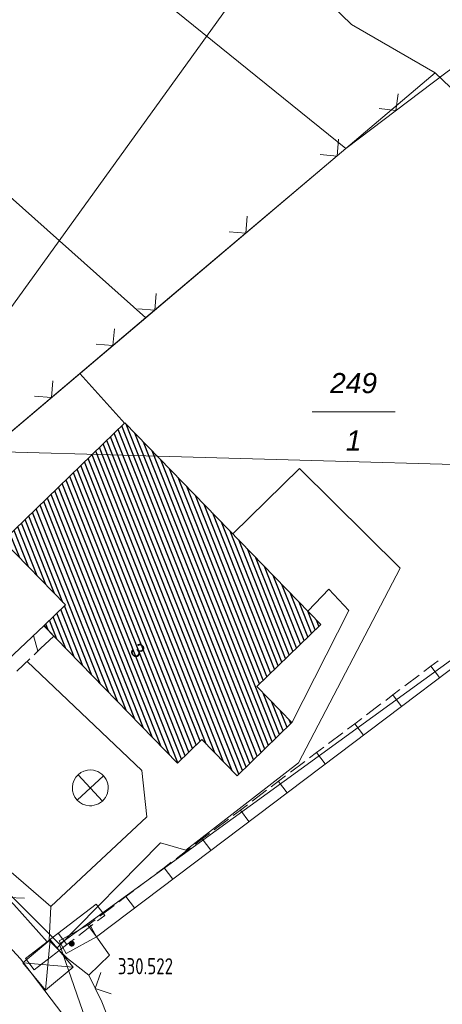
# Model space of a CAD drawing. Header units: metres. Extents: x 345144 to 348639, y 5629211 to 5635235.
# Tile 783 of 1056: x 346693 to 346710, y 5630698 to 5630739. Entities that reach past the tile are written whole.
import ezdxf
from ezdxf.enums import TextEntityAlignment as Align

# ---------------------------------------------------------------- set-up
doc = ezdxf.new("R2010")
doc.units = ezdxf.units.M
doc.header["$MEASUREMENT"] = 0
for name, color, linetype in [('028 Geländeform', 7, 'Continuous'), ('065-066 Ver_Entsorgung', 7, 'Continuous'), ('065-066 Ver_Entsorgung Ausg.', 7, 'Continuous'), ('081-083 Topographie', 7, 'Continuous'), ('AX Flurstück', 7, 'Continuous'), ('AX Gebäude', 7, 'Continuous'), ('Blatt', 7, 'Continuous'), ('Definitionslinie', 7, 'Continuous'), ('Präsentationsobjekt -Text (punktförmig)', 7, 'Continuous')]:
    doc.layers.add(name, color=color, linetype=linetype)
doc.styles.add('ARIAL', font='arial.ttf', dxfattribs={"height": 1})
doc.styles.add('ARIALIT', font='ariali.ttf', dxfattribs={"height": 1})
doc.styles.add('DIN-6776-IT', font='txt', dxfattribs={"height": 1})

# ---------------------------------------------------------------- blocks, each defined once
blk = doc.blocks.new('alk_3504_nrw')
at = {"color": 134, "lineweight": 5, "true_color": 0x00b2b2, "flags": 128}
for points in [[(-0.729333, -0.684), (-0.707333, -0.707333), (0.707333, 0.707333)], [(-0.707333, 0.707333), (0.707333, -0.707333)]]:
    blk.add_lwpolyline(points, dxfattribs=at)
at = {"color": 134, "lineweight": 5, "true_color": 0x00b2b2}
for start, end in [(90, -90), (-90, 90)]:
    blk.add_arc((0, 0), 1, start, end, dxfattribs=at)
blk = doc.blocks.new('swc_ve_punkt_9999')
at = {"color": 134, "lineweight": 5, "true_color": 0x00b2b2, "flags": 128}
for points in [[(-1, -1), (-1, 1), (1, 1), (1, -1), (-1, -1)], [(-1, 1), (1, -1)], [(1, 1), (-1, -1)]]:
    blk.add_lwpolyline(points, dxfattribs=at)
blk = doc.blocks.new('alk_043x_nrw')
h = blk.add_hatch(color=7)
edge = h.paths.add_edge_path(flags=0)
edge.add_arc((0, 0), 1, 180, 360, ccw=False)
edge.add_arc((0, 0), 1, 0, 180, ccw=False)

msp = doc.modelspace()

# ---------------------------------------------------------------- hatches: boundary and pattern name
at = {"layer": 'AX Gebäude', "true_color": 0x4f4f4f}
h = msp.add_hatch(dxfattribs=at)
h.set_pattern_fill('_USER', color=251, scale=0.2, angle=111.5294118, style=0, pattern_type=0)
h.set_pattern_definition([(111.5294117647, (0, 0), (-0.186045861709, -0.07339575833), [])])
h.paths.add_polyline_path([(346696.98, 5630722.334), (346705.175, 5630713.894), (346702.495, 5630711.292), (346703.968, 5630709.775), (346701.677, 5630707.55), (346700.201, 5630709.069), (346699.183, 5630708.08), (346693.592, 5630713.838), (346694.49, 5630714.71), (346691.888, 5630717.389)], flags=0)

# ---------------------------------------------------------------- linework, layer by layer
at = {"layer": '081-083 Topographie', "color": 7, "linetype": 'Continuous', "lineweight": 5, "flags": 128}
for points in [[(346686.802, 5630720.854), (346691.891, 5630726.711), (346691.891, 5630726.711), (346701.696, 5630740.335), (346701.696, 5630740.335), (346705.264, 5630745.186)], [(346668.08, 5630722.009), (346671.506, 5630718.961), (346671.506, 5630718.961), (346672.668, 5630718.287), (346672.668, 5630718.287), (346676.404, 5630715.622), (346676.404, 5630715.622), (346676.412, 5630715.616), (346676.412, 5630715.616), (346680.896, 5630712.371), (346680.896, 5630712.371), (346681.266, 5630712.687), (346681.266, 5630712.687), (346695.098, 5630724.402), (346695.098, 5630724.402), (346697.861, 5630726.743), (346697.861, 5630726.743), (346706.222, 5630733.825), (346706.222, 5630733.825), (346710.412, 5630737.006), (346710.412, 5630737.006), (346713.189, 5630739.046)], [(346695.098, 5630724.402), (346696.98, 5630722.303)], [(346695.791, 5630700.808), (346723.317, 5630721.613), (346723.317, 5630721.613), (346726.668, 5630724.145)], [(346694.124, 5630700.333), (346698.463, 5630704.742), (346698.463, 5630704.742), (346699.529, 5630704.433), (346699.529, 5630704.433), (346704.247, 5630708.098), (346704.247, 5630708.098), (346708.494, 5630716.252), (346708.494, 5630716.252), (346704.291, 5630720.421), (346704.291, 5630720.421), (346701.491, 5630717.692)], [(346704.651, 5630714.464), (346705.518, 5630715.364), (346705.518, 5630715.364), (346706.357, 5630714.479), (346706.357, 5630714.479), (346703.969, 5630709.774)], [(346692.895, 5630712.332), (346697.692, 5630707.769), (346697.692, 5630707.769), (346697.896, 5630705.83), (346697.896, 5630705.83), (346693.875, 5630702.071)], [(346687.221, 5630707.825), (346693.875, 5630702.071)], [(346695.468, 5630699.196), (346696.008, 5630698.083), (346696.008, 5630698.083), (346697.445, 5630694.432), (346697.445, 5630694.432), (346698.107, 5630691.423), (346698.107, 5630691.423), (346698.529, 5630683.852), (346698.529, 5630683.852), (346736.877, 5630702.001), (346736.877, 5630702.001), (346740.708, 5630704.694)], [(346694.124, 5630700.333), (346693.803, 5630700.645), (346693.803, 5630700.645), (346693.804, 5630700.657), (346693.804, 5630700.657), (346693.875, 5630702.071)], [(346694.124, 5630700.333), (346694.57, 5630699.892), (346694.57, 5630699.892), (346695.468, 5630699.196), (346695.468, 5630699.196), (346696.332, 5630700.036), (346696.332, 5630700.036), (346695.791, 5630700.808)]]:
    msp.add_lwpolyline(points, dxfattribs=at)
at = {"layer": 'AX Flurstück', "color": 8, "linetype": 'Continuous', "lineweight": 13, "true_color": 0x808080, "flags": 128}
for points in [[(346671.578, 5630813.43), (346696.122, 5630789.765), (346701.722, 5630784.94), (346718.682, 5630768.595), (346720.244, 5630766.943), (346720.696, 5630763.888), (346715.92, 5630757.915), (346712.382, 5630755.2), (346707.623, 5630749.737), (346705.696, 5630744.736), (346704.8, 5630740.645), (346706.468, 5630739.028), (346709.963, 5630736.999), (346706.222, 5630733.825), (346692.029, 5630745.319), (346690.967, 5630750.496), (346677.734, 5630761.493), (346662.601, 5630787.689), (346651.171, 5630791.345), (346652.802, 5630795.976), (346659.06, 5630806.896), (346671.578, 5630813.43)], [(346706.222, 5630733.825), (346697.861, 5630726.742), (346691.13, 5630732.726), (346686.225, 5630736.833), (346680.798, 5630737.887), (346672.994, 5630744.306), (346667.256, 5630749.021), (346648.75, 5630784.502), (346651.171, 5630791.345), (346662.601, 5630787.689), (346677.734, 5630761.493), (346690.967, 5630750.496), (346692.029, 5630745.319), (346706.222, 5630733.825)], [(346660.436, 5630726.058), (346680.066, 5630711.661), (346685.898, 5630708.837), (346694.249, 5630700.49), (346697.277, 5630691.714), (346697.773, 5630683.488), (346697.992, 5630668.144), (346692.507, 5630668.842), (346692.728, 5630684.2), (346691.532, 5630690.402), (346688.49, 5630698.328), (346682.41, 5630704.797), (346679.337, 5630706.709), (346660.269, 5630718.766), (346639.25, 5630743.002), (346638.331, 5630746.388), (346633.919, 5630762.656), (346636.017, 5630776.827)], [(346763.443, 5630674.766), (346736.877, 5630702.001), (346723.317, 5630721.613), (346716.828, 5630730.433), (346709.963, 5630736.999), (346706.468, 5630739.028), (346704.8, 5630740.645), (346705.696, 5630744.736), (346709.504, 5630742.733), (346719.804, 5630733.654), (346740.708, 5630704.695), (346766.874, 5630677.901)], [(346681.265, 5630712.687), (346680.066, 5630711.661), (346660.436, 5630726.058), (346659.454, 5630727.331), (346672.994, 5630744.306), (346680.798, 5630737.887), (346686.225, 5630736.833), (346691.13, 5630732.726), (346697.861, 5630726.742), (346681.265, 5630712.687)], [(346706.222, 5630733.825), (346709.963, 5630736.999), (346716.828, 5630730.433), (346723.317, 5630721.613), (346694.249, 5630700.49), (346685.898, 5630708.837), (346680.066, 5630711.661), (346681.265, 5630712.687), (346697.861, 5630726.742), (346706.222, 5630733.825)], [(346694.249, 5630700.49), (346723.317, 5630721.613), (346736.877, 5630702.001), (346697.773, 5630683.488), (346697.277, 5630691.714), (346694.249, 5630700.49)]]:
    msp.add_lwpolyline(points, dxfattribs=at)
at = {"layer": 'AX Gebäude', "color": 7, "linetype": 'Continuous', "lineweight": 5, "flags": 128}
msp.add_lwpolyline([(346696.98, 5630722.334), (346705.175, 5630713.894), (346702.495, 5630711.292), (346703.968, 5630709.775), (346701.677, 5630707.55), (346700.201, 5630709.069), (346699.183, 5630708.08), (346693.592, 5630713.838), (346694.49, 5630714.71), (346691.888, 5630717.389), (346696.98, 5630722.334)], dxfattribs=at)
at = {"layer": 'Blatt', "color": 205, "linetype": 'Continuous', "lineweight": 5, "true_color": 0x873099, "flags": 128}
for points in [[(346368.159, 5630730.238), (346375.196, 5630980.116), (346874.95, 5630966.044), (346867.913, 5630716.165), (346368.159, 5630730.238)], [(346372.763, 5630598.288), (346364.639, 5630605.274), (346368.159, 5630730.238), (346867.913, 5630716.165), (346860.876, 5630466.287), (346477.796, 5630477.074), (346482.058, 5630492.227), (346438.987, 5630518.362), (346453.376, 5630569.537), (346432.634, 5630577.244), (346397.53, 5630586.989), (346372.763, 5630598.288)]]:
    msp.add_lwpolyline(points, dxfattribs=at)
at = {"layer": 'Definitionslinie', "color": 7, "linetype": 'Continuous', "lineweight": 5, "flags": 128}
for points in [[(346691.891, 5630726.711), (346701.696, 5630740.335)], [(346706.222, 5630733.825), (346710.412, 5630737.006)], [(346707.616, 5630735.511), (346708.317, 5630735.416), (346708.413, 5630736.116)], [(346707.616, 5630735.511), (346708.317, 5630735.416), (346708.413, 5630736.116)], [(346705.152, 5630733.574), (346705.857, 5630733.516), (346705.915, 5630734.22)], [(346705.152, 5630733.574), (346705.857, 5630733.516), (346705.915, 5630734.22)], [(346697.861, 5630726.743), (346706.222, 5630733.825)], [(346701.337, 5630730.342), (346702.042, 5630730.284), (346702.1, 5630730.989)], [(346701.337, 5630730.342), (346702.042, 5630730.284), (346702.1, 5630730.989)], [(346697.522, 5630727.111), (346698.226, 5630727.052), (346698.285, 5630727.757)], [(346697.522, 5630727.111), (346698.226, 5630727.052), (346698.285, 5630727.757)], [(346695.098, 5630724.402), (346697.861, 5630726.743)], [(346695.775, 5630725.631), (346696.48, 5630725.573), (346696.538, 5630726.277)], [(346695.775, 5630725.631), (346696.48, 5630725.573), (346696.538, 5630726.277)], [(346681.266, 5630712.687), (346695.098, 5630724.402)], [(346695.098, 5630724.402), (346696.98, 5630722.303)], [(346693.2, 5630723.45), (346693.905, 5630723.392), (346693.964, 5630724.096)], [(346693.2, 5630723.45), (346693.905, 5630723.392), (346693.964, 5630724.096)], [(346695.791, 5630700.808), (346723.317, 5630721.613)], [(346701.491, 5630717.692), (346704.291, 5630720.421)], [(346704.291, 5630720.421), (346708.494, 5630716.252)], [(346704.247, 5630708.098), (346708.494, 5630716.252)], [(346704.651, 5630714.464), (346705.518, 5630715.364)], [(346705.518, 5630715.364), (346706.357, 5630714.479)], [(346703.969, 5630709.774), (346706.357, 5630714.479)], [(346692.895, 5630712.332), (346697.692, 5630707.769)], [(346709.789, 5630712.141), (346710.088, 5630712.367)], [(346709.789, 5630712.141), (346710.088, 5630712.367)], [(346708.692, 5630711.311), (346709.29, 5630711.764)], [(346708.692, 5630711.311), (346709.29, 5630711.764)], [(346709.49, 5630711.914), (346709.789, 5630712.141)], [(346709.49, 5630711.914), (346709.789, 5630712.141)], [(346710.151, 5630711.662), (346709.789, 5630712.14)], [(346710.151, 5630711.662), (346709.789, 5630712.14)], [(346707.894, 5630710.708), (346708.193, 5630710.935)], [(346707.894, 5630710.708), (346708.193, 5630710.935)], [(346708.193, 5630710.935), (346708.492, 5630711.161)], [(346708.193, 5630710.935), (346708.492, 5630711.161)], [(346708.555, 5630710.456), (346708.193, 5630710.934)], [(346708.555, 5630710.456), (346708.193, 5630710.934)], [(346707.096, 5630710.105), (346707.695, 5630710.558)], [(346707.096, 5630710.105), (346707.695, 5630710.558)], [(346706.299, 5630709.503), (346706.598, 5630709.729)], [(346706.299, 5630709.503), (346706.598, 5630709.729)], [(346706.598, 5630709.729), (346706.897, 5630709.955)], [(346706.598, 5630709.729), (346706.897, 5630709.955)], [(346706.96, 5630709.25), (346706.598, 5630709.728)], [(346706.96, 5630709.25), (346706.598, 5630709.728)], [(346705.501, 5630708.9), (346706.099, 5630709.352)], [(346705.501, 5630708.9), (346706.099, 5630709.352)], [(346704.703, 5630708.297), (346705.002, 5630708.523)], [(346704.703, 5630708.297), (346705.002, 5630708.523)], [(346705.002, 5630708.523), (346705.301, 5630708.749)], [(346705.002, 5630708.523), (346705.301, 5630708.749)], [(346705.364, 5630708.044), (346705.002, 5630708.522)], [(346705.364, 5630708.044), (346705.002, 5630708.522)], [(346699.529, 5630704.433), (346704.247, 5630708.098)], [(346703.905, 5630707.694), (346704.504, 5630708.146)], [(346703.905, 5630707.694), (346704.504, 5630708.146)], [(346686.909, 5630707.861), (346692.336, 5630702.161), (346693.722, 5630700.594)], [(346687.221, 5630707.825), (346693.875, 5630702.071)], [(346697.692, 5630707.769), (346697.896, 5630705.83)], [(346703.107, 5630707.091), (346703.407, 5630707.317)], [(346703.107, 5630707.091), (346703.407, 5630707.317)], [(346703.407, 5630707.317), (346703.706, 5630707.543)], [(346703.407, 5630707.317), (346703.706, 5630707.543)], [(346703.769, 5630706.838), (346703.407, 5630707.316)], [(346703.769, 5630706.838), (346703.407, 5630707.316)], [(346702.31, 5630706.488), (346702.908, 5630706.94)], [(346702.31, 5630706.488), (346702.908, 5630706.94)], [(346701.512, 5630705.885), (346701.811, 5630706.111)], [(346701.512, 5630705.885), (346701.811, 5630706.111)], [(346701.811, 5630706.111), (346702.11, 5630706.337)], [(346701.811, 5630706.111), (346702.11, 5630706.337)], [(346702.173, 5630705.632), (346701.811, 5630706.11)], [(346702.173, 5630705.632), (346701.811, 5630706.11)], [(346693.875, 5630702.071), (346697.896, 5630705.83)], [(346700.714, 5630705.282), (346701.312, 5630705.734)], [(346700.714, 5630705.282), (346701.312, 5630705.734)], [(346694.124, 5630700.333), (346698.463, 5630704.742)], [(346698.463, 5630704.742), (346699.529, 5630704.433)], [(346699.916, 5630704.679), (346700.216, 5630704.905)], [(346699.916, 5630704.679), (346700.216, 5630704.905)], [(346700.216, 5630704.905), (346700.515, 5630705.131)], [(346700.216, 5630704.905), (346700.515, 5630705.131)], [(346700.578, 5630704.426), (346700.216, 5630704.904)], [(346700.578, 5630704.426), (346700.216, 5630704.904)], [(346699.119, 5630704.076), (346699.717, 5630704.528)], [(346699.119, 5630704.076), (346699.717, 5630704.528)], [(346698.62, 5630703.699), (346698.919, 5630703.925)], [(346698.62, 5630703.699), (346698.919, 5630703.925)], [(346698.321, 5630703.473), (346698.62, 5630703.699)], [(346698.321, 5630703.473), (346698.62, 5630703.699)], [(346698.982, 5630703.22), (346698.62, 5630703.698)], [(346698.982, 5630703.22), (346698.62, 5630703.698)], [(346692.085, 5630703.15), (346692.067, 5630702.444), (346692.774, 5630702.426)], [(346697.523, 5630702.87), (346698.121, 5630703.322)], [(346697.523, 5630702.87), (346698.121, 5630703.322)], [(346697.025, 5630702.493), (346697.324, 5630702.719)], [(346697.025, 5630702.493), (346697.324, 5630702.719)], [(346696.725, 5630702.267), (346697.025, 5630702.493)], [(346696.725, 5630702.267), (346697.025, 5630702.493)], [(346697.387, 5630702.014), (346697.025, 5630702.492)], [(346697.387, 5630702.014), (346697.025, 5630702.492)], [(346695.771, 5630702.171), (346693.93, 5630700.754), (346693.804, 5630700.657), (346693.804, 5630700.657), (346693.722, 5630700.594), (346692.82, 5630699.899)], [(346693.803, 5630700.645), (346693.804, 5630700.657), (346693.804, 5630700.657), (346693.875, 5630702.071)], [(346695.77, 5630702.171), (346696.137, 5630701.696)], [(346696.137, 5630701.696), (346695.771, 5630702.171)], [(346695.928, 5630701.664), (346696.526, 5630702.116)], [(346695.928, 5630701.664), (346696.526, 5630702.116)], [(346695.429, 5630701.287), (346695.728, 5630701.513)], [(346695.429, 5630701.287), (346695.728, 5630701.513)], [(346696.137, 5630701.696), (346695.839, 5630701.467)], [(346694.228, 5630700.629), (346695.501, 5630701.333)], [(346695.642, 5630701.315), (346695.047, 5630700.857)], [(346695.429, 5630701.287), (346695.791, 5630700.808)], [(346695.429, 5630701.287), (346695.791, 5630700.808)], [(346695.791, 5630700.808), (346695.429, 5630701.286)], [(346695.791, 5630700.808), (346695.429, 5630701.286)], [(346695.501, 5630701.333), (346695.791, 5630700.808)], [(346693.803, 5630700.645), (346694.124, 5630700.333)], [(346694.186, 5630700.952), (346694.553, 5630700.476)], [(346694.228, 5630700.629), (346694.519, 5630700.103)], [(346694.519, 5630700.103), (346694.228, 5630700.628)], [(346694.519, 5630700.103), (346695.791, 5630700.808)], [(346694.85, 5630700.704), (346694.552, 5630700.476)], [(346695.791, 5630700.808), (346696.332, 5630700.036)], [(346694.552, 5630700.476), (346694.296, 5630700.279), (346694.088, 5630700.119), (346693.186, 5630699.424)], [(346694.124, 5630700.333), (346694.57, 5630699.892)], [(346693.186, 5630699.424), (346692.82, 5630699.899)], [(346694.57, 5630699.892), (346695.468, 5630699.196)], [(346695.468, 5630699.196), (346696.332, 5630700.036)], [(346695.468, 5630699.196), (346696.008, 5630698.083)], [(346695.97, 5630699.308), (346695.738, 5630698.64), (346696.406, 5630698.408)], [(346695.97, 5630699.308), (346695.738, 5630698.64), (346696.406, 5630698.408)], [(346696.008, 5630698.083), (346697.445, 5630694.432)]]:
    msp.add_lwpolyline(points, dxfattribs=at)
at = {"layer": 'Definitionslinie', "color": 44, "linetype": 'Continuous', "lineweight": 5, "true_color": 0xb27500, "flags": 128}
for points in [[(346687.221, 5630707.825), (346693.594, 5630713.84)], [(346694.006, 5630713.404), (346693.594, 5630713.84)], [(346694.006, 5630713.404), (346693.594, 5630713.84)], [(346693.34, 5630712.775), (346693.15, 5630713.421)], [(346693.34, 5630712.775), (346693.15, 5630713.421)], [(346693.451, 5630712.88), (346694.006, 5630713.404)], [(346693.451, 5630712.88), (346694.006, 5630713.404)], [(346693.178, 5630712.623), (346693.451, 5630712.88)], [(346693.178, 5630712.623), (346693.451, 5630712.88)], [(346692.451, 5630711.936), (346692.996, 5630712.451)], [(346692.451, 5630711.936), (346692.996, 5630712.451)]]:
    msp.add_lwpolyline(points, dxfattribs=at)
at = {"layer": 'Definitionslinie', "color": 219, "linetype": 'Continuous', "lineweight": 5, "true_color": 0x5c3d57, "flags": 128}
msp.add_lwpolyline([(346694.385, 5630697.544), (346692.603, 5630699.877), (346686.338, 5630706.661), (346686.909, 5630707.861), (346686.973, 5630707.996)], dxfattribs=at)
at = {"layer": 'Präsentationsobjekt -Text (punktförmig)', "color": 251, "linetype": 'Continuous', "lineweight": 13, "true_color": 0x5e5e5e, "flags": 128}
msp.add_lwpolyline([(346704.8114, 5630722.79952), (346708.2926, 5630722.79952)], dxfattribs=at)

# ---------------------------------------------------------------- block references
at = {"layer": '028 Geländeform', "xscale": 0.125, "yscale": 0.125, "rotation": -2.326094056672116}
msp.add_blockref('alk_043x_nrw', (346694.754, 5630700.517), dxfattribs=at)
at = {"layer": '065-066 Ver_Entsorgung', "xscale": 0.75, "yscale": 0.75}
for name, p, rotation in [('alk_3504_nrw', (346695.529, 5630707.043), -2.326094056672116), ('swc_ve_punkt_9999', (346693.757, 5630699.62), -50.13707293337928)]:
    msp.add_blockref(name, p, dxfattribs=dict(at, rotation=rotation))

# ---------------------------------------------------------------- texts
at = {"layer": '065-066 Ver_Entsorgung Ausg.', "color": 134, "true_color": 0x00b2b2, "style": 'DIN-6776-IT', "width": 0.8}
msp.add_text('330.522', height=0.6762, dxfattribs=at).set_placement((346696.683, 5630699.232))
at = {"layer": 'Präsentationsobjekt -Text (punktförmig)', "color": 8, "true_color": 0x808080, "style": 'ARIALIT'}
for s, p in [('249', (346706.552, 5630724.00288)), ('1', (346706.552, 5630721.59616))]:
    msp.add_text(s, height=0.8421, dxfattribs=at).set_placement(p, align=Align.MIDDLE_CENTER)
at = {"layer": 'Präsentationsobjekt -Text (punktförmig)', "color": 7, "style": 'ARIAL'}
msp.add_text('3', height=0.58947, rotation=-43.7272995, dxfattribs=at).set_placement((346697.315, 5630712.588), align=Align.CENTER)

doc.saveas('drawing.dxf')
